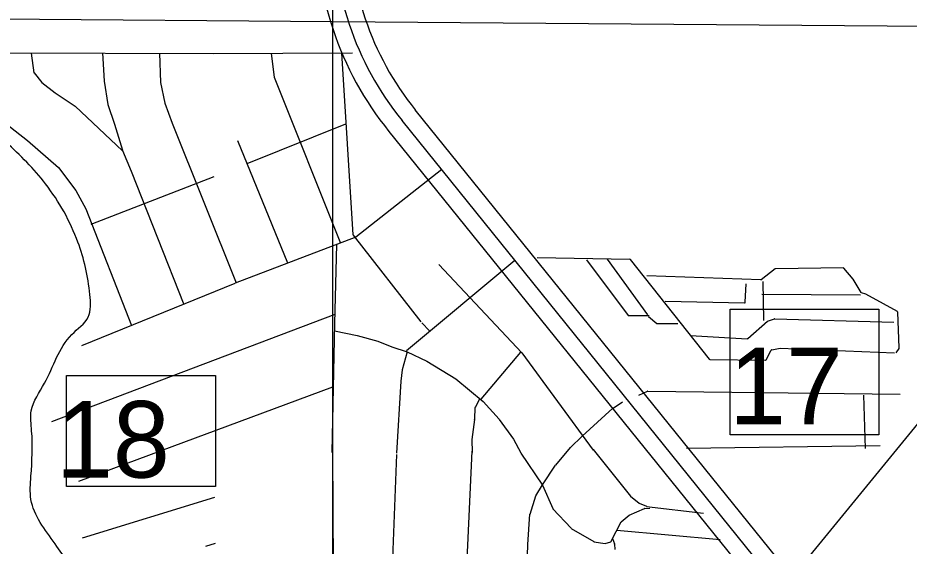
# Model space of a CAD drawing. Extents: x 408847 to 817539, y 923858 to 1151780.
# Drawn here: x 481921 to 487164, y 1064369 to 1067474 of the extents above; entities that cross this region are included whole.
import ezdxf

# ---------------------------------------------------------------- set-up
doc = ezdxf.new("R2010")
doc.units = 0
for name, color, linetype in [('Lakes and Ponds', 7, 'Continuous'), ('Level 43', 7, 'Continuous'), ('Level 6', 7, 'Continuous'), ('Local Roads Improved', 7, 'Continuous'), ('Local Roads Paved', 7, 'Continuous'), ('Masks for Text', 7, 'Continuous'), ('Section Lines', 7, 'Continuous'), ('State Routes Highway Center Lines', 7, 'Continuous'), ('US Routes Highway Center Lines', 7, 'Continuous')]:
    doc.layers.add(name, color=color, linetype=linetype)

msp = doc.modelspace()

# ---------------------------------------------------------------- linework, layer by layer
at = {"layer": 'Lakes and Ponds'}
for points in [[(483666.9, 1062337.5), (483621.2, 1062429), (483549.2, 1062564), (483478.2, 1062867.9), (483514.3, 1063090.2), (483564.3, 1063328.4), (483658.4, 1063596.7), (483610.4, 1063756.9), (483698.5, 1063947.1), (483590.4, 1063959.1), (483151.9, 1064181.4), (482865.6, 1064191.4), (482767.5, 1064113.3), (482447.1, 1064197.4), (482224.9, 1064279.5), (482140.8, 1064381.6), (481998.6, 1064643.9), (481998.6, 1064780), (482002.6, 1065046.3), (482000.6, 1065164.5), (482078.7, 1065326.6), (482238.9, 1065612.9), (482335, 1065715.1), (482345, 1065847.2), (482274.9, 1066155.5), (482084.7, 1066497.9), (481852.5, 1066742.2), (481502.1, 1067068.5), (481355.9, 1067284.8), (481315.9, 1067681.2), (481466, 1067883.4), (481890.5, 1067957.5), (482230.9, 1067993.6), (482515.2, 1068029.6), (482879.6, 1068185.8), (483155.9, 1068376), (483430.2, 1068558.2), (483594.8, 1068659.8)], [(483098.8, 1062124.6), (483081.5, 1062159.2), (482858.3, 1062567.6), (482740.2, 1062797.9), (482423.9, 1063144.2), (482249.7, 1063378.5), (482001.4, 1063742.9), (481649, 1064175.4), (480614.3, 1065566.7)]]:
    msp.add_spline(points, degree=3, dxfattribs=at)
at = {"layer": 'Level 43'}
msp.add_lwpolyline([(482208.4, 1065371.5), (483083.1, 1065371.5), (483083.1, 1064720.3), (482208.4, 1064720.3)], close=True, dxfattribs=at)
at = {"layer": 'Level 6'}
for p, q in [((489350, 1060629.5), (484259, 1066933.8)), ((484104.3, 1066807.1), (489186.2, 1060514.5))]:
    msp.add_line(p, q, dxfattribs=at)
for centre, radius, start, end in [((485578.1, 1068007.5), 1900.8, 177.7792, 219.1611), ((485577.3, 1068007.2), 1700, 177.7703, 219.1521)]:
    msp.add_arc(centre, radius, start, end, dxfattribs=at)
at = {"layer": 'Local Roads Improved'}
for p, q in [((483071.1, 1067263.3), (481591.7, 1067268.2)), ((482419.3, 1067268.2), (482429, 1067102.2)), ((483825.1, 1067269.1), (483892.5, 1066198.5)), ((482753.7, 1067265.8), (482761, 1067095)), ((482753.7, 1067265.8), (482761, 1067095)), ((483890.4, 1067266.4), (483071.1, 1067263.3)), ((482429.1, 1067102), (482451, 1066965.5)), ((482761.1, 1067094.7), (482785.4, 1066972.9)), ((482761.1, 1067094.7), (482785.4, 1066972.9)), ((482451.1, 1066965.2), (482490.1, 1066849.4)), ((482785.5, 1066972.5), (482829.4, 1066855.5)), ((482785.5, 1066972.5), (482829.4, 1066855.5)), ((481833.4, 1066867.7), (481977.4, 1066754.1)), ((481833.4, 1066867.7), (481977.4, 1066754.1)), ((482490.1, 1066849.4), (482536.4, 1066695.6)), ((482829.4, 1066855.5), (483206.1, 1065917.1)), ((481977.5, 1066754.1), (482160.4, 1066595.5)), ((481977.5, 1066754.1), (482160.4, 1066595.5)), ((482536.5, 1066695.4), (482587.7, 1066573.4)), ((482160.6, 1066595.2), (482263, 1066458.7)), ((482160.6, 1066595.2), (482263, 1066458.7)), ((482587.7, 1066573.4), (482896.7, 1065789.1)), ((484415.7, 1066583.7), (483908.9, 1066184.6)), ((482263.1, 1066458.5), (482321.6, 1066351.2)), ((482263.1, 1066458.5), (482321.6, 1066351.2)), ((482321.7, 1066351), (482589.9, 1065666.2)), ((482321.7, 1066351), (482589.9, 1065666.2)), ((483908.4, 1066184.3), (483199.4, 1065914.5)), ((483892.9, 1066197.4), (484291.7, 1065687.9))]:
    msp.add_line(p, q, dxfattribs=at)
for centre, start, end in [((482431, 1067102.4), 183.3648, 189.1257), ((482763, 1067095), 182.4528, 191.3044), ((482763, 1067095), 182.4528, 191.3044), ((482453, 1066965.8), 189.1257, 198.6074), ((482787.4, 1066973.2), 191.3044, 200.5467), ((482787.4, 1066973.2), 191.3044, 200.5467), ((481976.2, 1066752.6), 49.0715, 51.7437), ((481976.2, 1066752.6), 49.0715, 51.7437), ((482538.3, 1066696.2), 196.7748, 202.7722), ((482159, 1066594), 36.8562, 49.0715), ((482159, 1066594), 36.8562, 49.0715), ((482585.9, 1066572.6), 21.5042, 22.7722), ((482261.4, 1066457.5), 28.5985, 36.8562), ((482261.4, 1066457.5), 28.5985, 36.8562), ((482319.8, 1066350.3), 21.3901, 28.5985), ((482319.8, 1066350.3), 21.3901, 28.5985), ((483894.5, 1066198.6), 183.6015, 218.0495), ((483907.7, 1066186.1), 290.8277, 308.2249)]:
    msp.add_arc(centre, 2, start, end, dxfattribs=at)
at = {"layer": 'Local Roads Paved'}
for p, q in [((481999.2, 1067266.9), (482016.4, 1067151.5)), ((482419.3, 1067268.2), (482429, 1067102.2)), ((483825.1, 1067269.1), (483892.5, 1066198.5)), ((483410.7, 1067264.6), (483428.6, 1067126.3)), ((482016.8, 1067150.6), (482062.7, 1067095)), ((483428.7, 1067125.8), (483819.8, 1066150.5)), ((482063, 1067094.7), (482140.9, 1067033.8)), ((482429.1, 1067102), (482451, 1066965.5)), ((482141.1, 1067033.7), (482258.2, 1066955.6)), ((482258.2, 1066955.6), (482537.7, 1066692.6)), ((482451.1, 1066965.2), (482490.1, 1066849.4)), ((481833.4, 1066867.7), (481977.4, 1066754.1)), ((483269.5, 1066618.8), (483851.3, 1066852.2)), ((481977.5, 1066754.1), (482160.4, 1066595.5)), ((483509.8, 1066032.6), (483215.6, 1066751)), ((482160.6, 1066595.2), (482263, 1066458.7)), ((482353.4, 1066260.8), (483075.9, 1066541.6)), ((484415.7, 1066583.7), (483908.9, 1066184.6)), ((482263.1, 1066458.5), (482321.6, 1066351.2)), ((482321.7, 1066351), (482589.9, 1065666.2)), ((483908.4, 1066184.3), (483199.4, 1065914.5)), ((483892.9, 1066197.4), (484291.7, 1065687.9)), ((483795.4, 1066141.2), (483784.6, 1065678.2)), ((484975.7, 1066064.9), (485520.3, 1066055.6)), ((484844.6, 1066047.8), (484208.1, 1065516.3)), ((484396.9, 1066023.5), (484884.9, 1065505.6)), ((485265.3, 1066050.9), (485511.6, 1065725.4)), ((485386.7, 1066055.6), (485624.9, 1065728.5)), ((485523.3, 1066054.1), (485988, 1065468.3)), ((486291.3, 1065934.1), (485620.2, 1065957.4)), ((486375.7, 1065998.7), (486293.9, 1065935)), ((486776.5, 1066004.1), (486378.1, 1065999.5)), ((486834.2, 1065939), (486779.6, 1066002.7)), ((482297.2, 1065548.8), (483199.4, 1065914.5)), ((486199.5, 1065802.5), (486204, 1065910.7)), ((486302, 1065924.7), (486306.7, 1065695.8)), ((486880.4, 1065860.6), (486834.6, 1065938.4)), ((486908.8, 1065850.1), (486882.6, 1065858.8)), ((485727.6, 1065807.9), (486195.4, 1065798.7)), ((486297.4, 1065850), (486876.5, 1065845.3)), ((487011.9, 1065793.9), (486909.5, 1065849.8)), ((487094, 1065748.3), (487011.9, 1065793.9)), ((483785.9, 1065730.2), (482119, 1065100)), ((485514.8, 1065723.8), (485634.2, 1065723.8)), ((485629.6, 1065719.2), (485679.8, 1065678)), ((486330.8, 1065691.4), (486371.4, 1065704.9)), ((486372.8, 1065705.1), (487072.6, 1065686.4)), ((487105.2, 1065533.6), (487096.1, 1065745)), ((483784.6, 1065678.2), (483768.5, 1064919.9)), ((484297.1, 1065680.9), (484342.9, 1065635)), ((485682.4, 1065677.1), (485802.4, 1065677.1)), ((486214.5, 1065589.4), (486329.5, 1065690.6)), ((483784.6, 1065635), (483916.7, 1065608)), ((483916.9, 1065608), (484038.1, 1065572.9)), ((485877.1, 1065607), (486211.7, 1065588.4)), ((484038.2, 1065572.9), (484121.7, 1065540.6)), ((484121.8, 1065540.5), (484210.7, 1065510.9)), ((484210.8, 1065510.9), (484181.1, 1065405.8)), ((484210.9, 1065510.8), (484326.6, 1065456.9)), ((484876.9, 1065508.2), (484645, 1065232.9)), ((484885.1, 1065505.4), (485305.7, 1064933.4)), ((486321.9, 1065464.3), (486352.5, 1065521.2)), ((486355.3, 1065523.3), (486404.4, 1065532.2)), ((486405.2, 1065532.2), (487077.3, 1065504.2)), ((487086.6, 1065504.2), (487104.6, 1065531.2)), ((484326.8, 1065456.8), (484496.5, 1065351.7)), ((485991.1, 1065466.8), (486318.3, 1065462.2)), ((484181.1, 1065405.5), (484173, 1065338.2)), ((484173, 1065338.1), (484148.7, 1064914.5)), ((484496.8, 1065351.6), (484658.4, 1065219.5)), ((483771.2, 1065303.1), (482278.2, 1064749.1)), ((485573.5, 1065256.6), (485624.1, 1065279.6)), ((485625.8, 1065279.9), (487110, 1065261.3)), ((484636.9, 1065232.9), (484610.2, 1065184.8)), ((486895.1, 1065256.6), (486904.5, 1064943.6)), ((484609.9, 1065183.9), (484607.2, 1065114.3)), ((484658.6, 1065219.3), (484752.8, 1065114.3)), ((485241, 1065015.7), (485421.6, 1065180.2)), ((485421.8, 1065180.4), (485478.4, 1065218.1)), ((484607.2, 1065114.1), (484591.1, 1064995.6)), ((484752.9, 1065114.1), (484836.4, 1064998.3)), ((485171, 1064948.3), (485241, 1065015.7)), ((484591.1, 1064995.3), (484593.7, 1064919.9)), ((484836.5, 1064998.1), (484879.6, 1064917.2)), ((483771.2, 1064918.6), (483776.6, 1064087.6)), ((484148.7, 1064907.8), (484124.5, 1064295.4)), ((484591, 1064926.7), (484547.9, 1063971.5)), ((484879.6, 1064915.9), (485006.3, 1064727.1)), ((485084.7, 1064845.8), (485170.8, 1064948.2)), ((485305.7, 1064937.5), (485524.1, 1064662.4)), ((486993.2, 1064957.6), (485853.7, 1064943.6)), ((485006.4, 1064729.7), (485084.5, 1064845.6)), ((484968.7, 1064665.1), (485006.3, 1064729.6)), ((485006.5, 1064726.8), (485068.3, 1064589.7)), ((482302.1, 1064417.5), (483080.8, 1064656.9)), ((484933.6, 1064557.2), (484968.6, 1064664.7)), ((485524.4, 1064662.1), (485575.2, 1064621.9)), ((485575.7, 1064621.7), (485618.3, 1064603)), ((485618.9, 1064602.8), (485953, 1064562.4)), ((484920.1, 1064379), (484933.5, 1064556.8)), ((485068.6, 1064589.1), (485176.1, 1064473.6)), ((485470.5, 1064511.4), (485515.9, 1064551.4)), ((485608.1, 1064589.4), (485637.5, 1064592.1)), ((485440.6, 1064454.5), (485470.1, 1064510.8)), ((485176.5, 1064473.2), (485308.1, 1064395.3)), ((485408.2, 1064395.1), (485440.6, 1064454.4)), ((485445.1, 1064463.1), (486052.8, 1064408.6)), ((483027.3, 1064368.8), (483083.3, 1064385.8)), ((485308.8, 1064395), (485375.4, 1064384.4)), ((485376.3, 1064384.5), (485408.2, 1064395.1)), ((485418.8, 1064414.5), (485429.7, 1064381.8)), ((484909.7, 1063969.2), (484920.1, 1064378.9)), ((485429.8, 1064381.4), (485432.5, 1064349.6))]:
    msp.add_line(p, q, dxfattribs=at)
msp.add_lwpolyline([(485516.4, 1064551.7), (485562, 1064570.5), (485607.5, 1064589.3)], dxfattribs=at)
for centre, radius, start, end in [((482018.4, 1067151.8), 2, 188.467, 219.5457), ((483430.6, 1067126.6), 2, 187.3824, 201.8466), ((482064.3, 1067096.2), 2, 219.5457, 231.9874), ((482431, 1067102.4), 2, 183.3648, 189.1257), ((482142.2, 1067035.4), 2, 231.9874, 236.2968), ((482453, 1066965.8), 2, 189.1257, 198.6074), ((481976.2, 1066752.6), 2, 49.0715, 51.7437), ((482159, 1066594), 2, 36.8562, 49.0715), ((482261.4, 1066457.5), 2, 28.5985, 36.8562), ((482319.8, 1066350.3), 2, 21.3901, 28.5985), ((483894.5, 1066198.6), 2, 183.6015, 218.0495), ((483907.7, 1066186.1), 2, 290.8277, 308.2249), ((485520.2, 1066051.6), 4, 38.4243, 89.0202), ((486378.2, 1065995.5), 4, 90.6665, 127.8879), ((486776.6, 1066000.1), 4, 40.5881, 90.6665), ((486291.4, 1065938.1), 4, 268.0104, 307.8879), ((486831.2, 1065936.4), 4, 30.4539, 40.5881), ((486883.8, 1065862.6), 4, 210.4539, 251.557), ((486195.5, 1065802.7), 4, 268.865, 357.6152), ((486907.6, 1065846.3), 4, 61.3783, 71.557), ((487010, 1065790.4), 4, 60.9341, 61.3783), ((487092.1, 1065744.8), 4, 2.4884, 60.9341), ((485514.8, 1065727.8), 4, 217.1181, 270), ((486372.7, 1065701.1), 4, 88.4718, 108.443), ((485682.4, 1065681.1), 4, 230.6975, 270), ((486332.1, 1065687.6), 4, 108.443, 131.361), ((483916.3, 1065606.1), 2, 73.879, 78.4598), ((486211.9, 1065592.4), 4, 266.8187, 311.361), ((484037.5, 1065571), 2, 68.8291, 73.879), ((484122.4, 1065542.4), 2, 248.8291, 251.5565), ((484210, 1065509), 2, 65.0452, 71.5565), ((484883.5, 1065504.2), 2, 36.3338, 43.2966), ((486356, 1065519.3), 4, 100.3095, 151.7104), ((486405.1, 1065528.3), 4, 87.6129, 100.3095), ((487101.2, 1065533.4), 4, 326.3223, 2.4884), ((484325.8, 1065455.1), 2, 58.2278, 65.0452), ((485991.1, 1065470.8), 4, 218.4243, 269.1927), ((486318.4, 1065466.2), 4, 269.1927, 331.7104), ((484183.1, 1065405.2), 2, 164.2563, 173.1606), ((484175, 1065338), 2, 173.1606, 176.7207), ((484495.5, 1065350), 2, 50.7487, 58.2278), ((485625.7, 1065275.9), 4, 89.279, 114.454), ((484611.9, 1065183.8), 2, 150.9575, 177.7985), ((484657.1, 1065218), 2, 41.8918, 50.7487), ((485423, 1065178.7), 2, 123.7032, 132.3304), ((484605.2, 1065114.4), 2, 352.2387, 357.7985), ((484751.3, 1065112.9), 2, 35.7754, 41.8918), ((485242.4, 1065014.3), 2, 132.3304, 133.8909), ((484593.1, 1064995.4), 2, 172.2387, 182.0444), ((484834.8, 1064997.1), 2, 28.0606, 35.7754), ((485172.4, 1064946.9), 2, 133.8909, 139.9131), ((485086.2, 1064844.5), 2, 139.9131, 146.0168), ((485008.1, 1064728.6), 2, 146.0168, 149.756), ((485004.6, 1064726), 2, 24.2638, 33.8653), ((484970.5, 1064664.1), 2, 149.756, 162.0042), ((485525.6, 1064663.7), 2, 218.4398, 231.696), ((485576.5, 1064623.5), 2, 231.696, 246.3601), ((485619.1, 1064604.8), 2, 246.3601, 263.0992), ((484935.5, 1064556.6), 2, 162.0042, 175.6698), ((485070.1, 1064590.5), 2, 204.2638, 222.9157), ((485517.2, 1064549.9), 2, 112.3902, 131.4378), ((485608.3, 1064587.4), 2, 95.197, 112.3902), ((485471.9, 1064509.9), 2, 131.4378, 152.3657), ((485177.6, 1064474.9), 2, 222.9157, 239.3689), ((485438.8, 1064455.4), 2, 331.4015, 332.3657), ((485309.1, 1064397), 2, 239.3689, 260.9053), ((485375.7, 1064386.4), 2, 260.9053, 288.4435), ((484922.1, 1064378.8), 2, 175.6698, 178.5538), ((485427.8, 1064381.2), 2, 4.7613, 18.4264)]:
    msp.add_arc(centre, radius, start, end, dxfattribs=at)
at = {"layer": 'Masks for Text'}
msp.add_lwpolyline([(486984.4, 1065023.4), (486110.9, 1065023.4), (486110.9, 1065760.9), (486984.4, 1065760.9)], close=True, dxfattribs=at)
at = {"layer": 'Section Lines'}
for p, q in [((483771, 1072812.2), (483771.3, 1067453)), ((481346.9, 1067471.8), (483771.3, 1067453)), ((483771.3, 1067453), (489214.7, 1067410.8)), ((483771.3, 1067453), (483771.6, 1061784.4))]:
    msp.add_line(p, q, dxfattribs=at)
at = {"layer": 'State Routes Highway Center Lines'}
msp.add_line((486418.3, 1064116.8), (488791.8, 1067015.4), dxfattribs=at)
at = {"layer": 'US Routes Highway Center Lines'}
msp.add_line((489272.2, 1060566.7), (484181.5, 1066870.7), dxfattribs=at)
msp.add_arc((485577.3, 1068007.2), 1800, 177.7703, 219.1521, dxfattribs=at)

# ---------------------------------------------------------------- texts
at = {"layer": 'Level 43'}
for s, p in [('17', (486104.4, 1065085.8)), ('18', (482145.7, 1064771.7))]:
    msp.add_text(s, height=450, rotation=0.0005, dxfattribs=at).set_placement(p)

doc.saveas('drawing.dxf')
